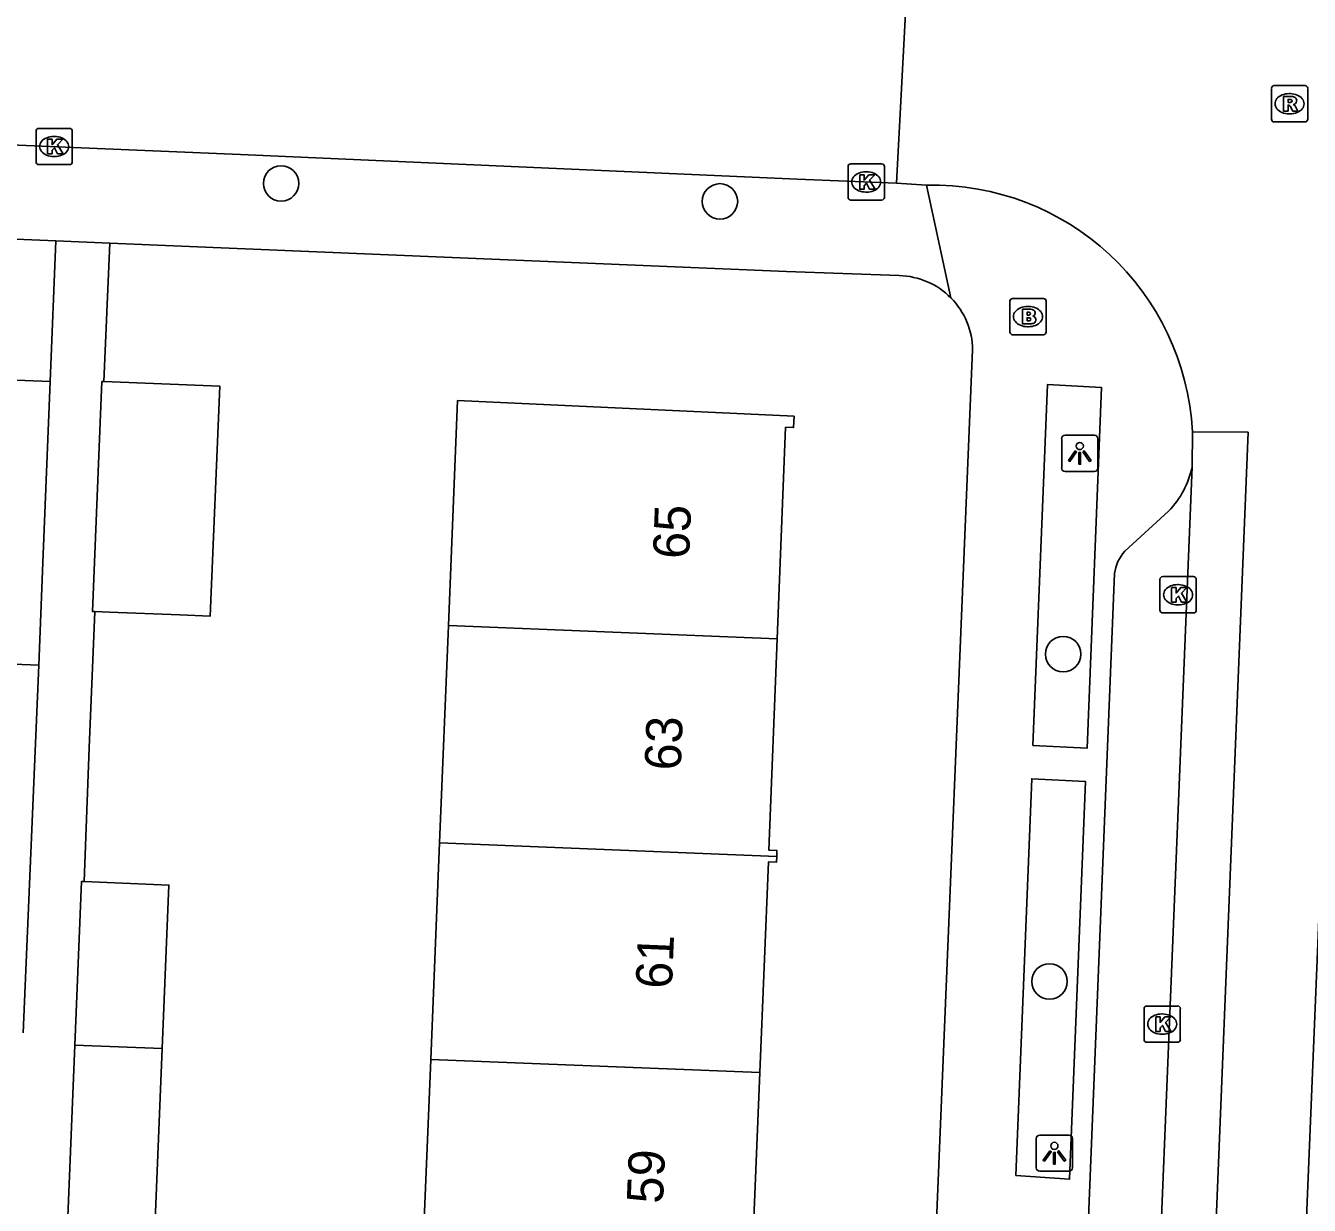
# Model space of a CAD drawing. Extents: x 160732 to 162105, y 387428 to 388479.
# Drawn here: x 161747.08 to 161782.5, y 387970.57 to 388003.13 of the extents above; entities that cross this region are included whole.
import ezdxf

# ---------------------------------------------------------------- set-up
doc = ezdxf.new("R2010")
doc.units = 0
for name, color, linetype in [('IMGEO_Boom', 7, 'Continuous'), ('IMGEO_Brandkraan', 7, 'Continuous'), ('IMGEO_Kolk', 7, 'Continuous'), ('IMGEO_Lichtpunt', 7, 'Continuous'), ('IMGEO_Pand', 7, 'Continuous'), ('IMGEO_Pand_nummerreeks', 7, 'Continuous'), ('IMGEO_Rijbaan_lokaal_gesloten', 7, 'Continuous'), ('IMGEO_Rijbaan_lokaal_open', 7, 'Continuous'), ('IMGEO_Rioolput', 7, 'Continuous'), ('IMGEO_Voetpad_open', 7, 'Continuous')]:
    doc.layers.add(name, color=color, linetype=linetype)

msp = doc.modelspace()

# ---------------------------------------------------------------- linework, layer by layer
at = {"layer": 'IMGEO_Boom'}
for centre in [(161754.129, 387998.776), (161766.24, 387998.28), (161775.711, 387985.783), (161775.333, 387976.748)]:
    msp.add_circle(centre, 0.489, dxfattribs=at)
at = {"layer": 'IMGEO_Brandkraan'}
for p, q in [((161774.24, 387994.674), (161774.24, 387995.526)), ((161774.315, 387995.6), (161775.167, 387995.6)), ((161774.728, 387995.38), (161774.753, 387995.38)), ((161775.241, 387995.526), (161775.241, 387994.674)), ((161774.751, 387994.82), (161774.726, 387994.82)), ((161775.167, 387994.6), (161774.315, 387994.6))]:
    msp.add_line(p, q, dxfattribs=at)
for points in [[(161774.24, 387994.674), (161774.24, 387995.526)], [(161774.315, 387995.6), (161775.167, 387995.6)], [(161775.241, 387995.526), (161775.241, 387994.674)], [(161774.588, 387995.3), (161774.588, 387994.9), (161774.801, 387994.9)], [(161774.819, 387995.3), (161774.588, 387995.3)], [(161774.767, 387995.219), (161774.713, 387995.219), (161774.713, 387995.143)], [(161774.713, 387995.143), (161774.766, 387995.143)], [(161774.775, 387995.067), (161774.713, 387995.067), (161774.713, 387994.986)], [(161774.713, 387994.986), (161774.775, 387994.986)], [(161775.167, 387994.6), (161774.315, 387994.6)]]:
    msp.add_lwpolyline(points, dxfattribs=at)
for centre, radius, start, end in [((161774.317, 387995.524), 0.0765, 91.552, 178.448), ((161774.317, 387995.524), 0.0765, 91.552, 178.448), ((161775.165, 387995.524), 0.0765, 1.552, 88.448), ((161775.165, 387995.524), 0.0765, 1.552, 88.448), ((161774.768, 387995.181), 0.0379, 267.8285, 90.9355), ((161774.776, 387995.026), 0.0404, 269.8759, 90.5077), ((161774.823, 387995.155), 0.145, 59.4692, 91.5367), ((161774.848, 387995.202), 0.0922, 285.5137, 58.1501), ((161774.853, 387995.01), 0.105, 301.3115, 78.989), ((161774.317, 387994.676), 0.0765, 181.552, 268.448), ((161774.317, 387994.676), 0.0765, 181.552, 268.448), ((161774.807, 387995.151), 0.251, 268.6676, 293.5347), ((161775.165, 387994.676), 0.0765, 271.552, 358.448), ((161775.165, 387994.676), 0.0765, 271.552, 358.448)]:
    msp.add_arc(centre, radius, start, end, dxfattribs=at)
for centre, major_axis, ratio, start_param, end_param in [((161774.727, 387995.1), (-0.387, 0.002), 0.722429, 4.712389, 7.853982), ((161774.752, 387995.1), (-0.39, 0.002), 0.717154, 1.570796, 4.712389)]:
    msp.add_ellipse(centre, major_axis=major_axis, ratio=ratio, start_param=start_param, end_param=end_param, dxfattribs=at)
at = {"layer": 'IMGEO_Kolk'}
for p, q in [((161747.441, 388000.294), (161748.293, 388000.294)), ((161747.366, 387999.368), (161747.366, 388000.22)), ((161747.854, 388000.074), (161747.879, 388000.074)), ((161748.367, 388000.22), (161748.367, 387999.368)), ((161748.293, 387999.294), (161747.441, 387999.294)), ((161747.877, 387999.514), (161747.852, 387999.514)), ((161769.775, 387998.39), (161769.775, 387999.242)), ((161769.85, 387999.316), (161770.702, 387999.316)), ((161770.776, 387999.242), (161770.776, 387998.39)), ((161770.263, 387999.096), (161770.288, 387999.096)), ((161770.286, 387998.536), (161770.261, 387998.536)), ((161770.702, 387998.316), (161769.85, 387998.316)), ((161778.457, 387987.921), (161779.309, 387987.921)), ((161778.382, 387986.995), (161778.382, 387987.847)), ((161778.87, 387987.701), (161778.895, 387987.701)), ((161779.383, 387987.847), (161779.383, 387986.995)), ((161779.309, 387986.921), (161778.457, 387986.921)), ((161778.893, 387987.141), (161778.868, 387987.141)), ((161777.943, 387975.144), (161777.943, 387975.996)), ((161778.018, 387976.07), (161778.87, 387976.07)), ((161778.431, 387975.85), (161778.456, 387975.85)), ((161778.944, 387975.996), (161778.944, 387975.144)), ((161778.454, 387975.29), (161778.429, 387975.29)), ((161778.87, 387975.07), (161778.018, 387975.07))]:
    msp.add_line(p, q, dxfattribs=at)
for points in [[(161747.441, 388000.294), (161748.293, 388000.294)], [(161747.366, 387999.368), (161747.366, 388000.22)], [(161747.687, 387999.994), (161747.81, 387999.994), (161747.81, 387999.843), (161747.94, 387999.994), (161748.104, 387999.994), (161747.958, 387999.843), (161748.111, 387999.594), (161747.959, 387999.594), (161747.874, 387999.758), (161747.81, 387999.691), (161747.81, 387999.594), (161747.687, 387999.594), (161747.687, 387999.994)], [(161748.367, 388000.22), (161748.367, 387999.368)], [(161748.293, 387999.294), (161747.441, 387999.294)], [(161769.775, 387998.39), (161769.775, 387999.242)], [(161769.85, 387999.316), (161770.702, 387999.316)], [(161770.776, 387999.242), (161770.776, 387998.39)], [(161770.096, 387999.016), (161770.219, 387999.016), (161770.219, 387998.865), (161770.349, 387999.016), (161770.513, 387999.016), (161770.367, 387998.865), (161770.52, 387998.616), (161770.368, 387998.616), (161770.283, 387998.78), (161770.219, 387998.713), (161770.219, 387998.616), (161770.096, 387998.616), (161770.096, 387999.016)], [(161770.702, 387998.316), (161769.85, 387998.316)], [(161778.457, 387987.921), (161779.309, 387987.921)], [(161778.382, 387986.995), (161778.382, 387987.847)], [(161778.703, 387987.621), (161778.826, 387987.621), (161778.826, 387987.47), (161778.956, 387987.621), (161779.12, 387987.621), (161778.974, 387987.47), (161779.127, 387987.221), (161778.975, 387987.221), (161778.89, 387987.385), (161778.826, 387987.318), (161778.826, 387987.221), (161778.703, 387987.221), (161778.703, 387987.621)], [(161779.383, 387987.847), (161779.383, 387986.995)], [(161779.309, 387986.921), (161778.457, 387986.921)], [(161777.943, 387975.144), (161777.943, 387975.996)], [(161778.018, 387976.07), (161778.87, 387976.07)], [(161778.944, 387975.996), (161778.944, 387975.144)], [(161778.264, 387975.77), (161778.387, 387975.77), (161778.387, 387975.619), (161778.517, 387975.77), (161778.681, 387975.77), (161778.535, 387975.619), (161778.688, 387975.37), (161778.536, 387975.37), (161778.451, 387975.534), (161778.387, 387975.467), (161778.387, 387975.37), (161778.264, 387975.37), (161778.264, 387975.77)], [(161778.87, 387975.07), (161778.018, 387975.07)]]:
    msp.add_lwpolyline(points, dxfattribs=at)
for centre, start, end in [((161747.443, 388000.218), 91.552, 178.448), ((161747.443, 388000.218), 91.552, 178.448), ((161748.291, 388000.218), 1.552, 88.448), ((161748.291, 388000.218), 1.552, 88.448), ((161747.443, 387999.37), 181.552, 268.448), ((161747.443, 387999.37), 181.552, 268.448), ((161748.291, 387999.37), 271.552, 358.448), ((161748.291, 387999.37), 271.552, 358.448), ((161769.852, 387999.24), 91.552, 178.448), ((161769.852, 387999.24), 91.552, 178.448), ((161770.7, 387999.24), 1.552, 88.448), ((161770.7, 387999.24), 1.552, 88.448), ((161769.852, 387998.392), 181.552, 268.448), ((161769.852, 387998.392), 181.552, 268.448), ((161770.7, 387998.392), 271.552, 358.448), ((161770.7, 387998.392), 271.552, 358.448), ((161778.459, 387987.845), 91.552, 178.448), ((161778.459, 387987.845), 91.552, 178.448), ((161779.307, 387987.845), 1.552, 88.448), ((161779.307, 387987.845), 1.552, 88.448), ((161778.459, 387986.997), 181.552, 268.448), ((161778.459, 387986.997), 181.552, 268.448), ((161779.307, 387986.997), 271.552, 358.448), ((161779.307, 387986.997), 271.552, 358.448), ((161778.02, 387975.994), 91.552, 178.448), ((161778.02, 387975.994), 91.552, 178.448), ((161778.868, 387975.994), 1.552, 88.448), ((161778.868, 387975.994), 1.552, 88.448), ((161778.02, 387975.146), 181.552, 268.448), ((161778.02, 387975.146), 181.552, 268.448), ((161778.868, 387975.146), 271.552, 358.448), ((161778.868, 387975.146), 271.552, 358.448)]:
    msp.add_arc(centre, 0.0765, start, end, dxfattribs=at)
for centre, major_axis, ratio, start_param, end_param in [((161747.853, 387999.794), (-0.387, 0.002), 0.722429, 4.712389, 7.853982), ((161747.878, 387999.794), (-0.39, 0.002), 0.717154, 1.570796, 4.712389), ((161770.262, 387998.816), (-0.387, 0.002), 0.722429, 4.712389, 7.853982), ((161770.287, 387998.816), (-0.39, 0.002), 0.717154, 1.570796, 4.712389), ((161778.869, 387987.421), (-0.387, 0.002), 0.722429, 4.712389, 7.853982), ((161778.894, 387987.421), (-0.39, 0.002), 0.717154, 1.570796, 4.712389), ((161778.43, 387975.57), (-0.387, 0.002), 0.722429, 4.712389, 7.853982), ((161778.455, 387975.57), (-0.39, 0.002), 0.717154, 1.570796, 4.712389)]:
    msp.add_ellipse(centre, major_axis=major_axis, ratio=ratio, start_param=start_param, end_param=end_param, dxfattribs=at)
at = {"layer": 'IMGEO_Lichtpunt'}
for p, q in [((161776.572, 387991.824), (161775.764, 387991.824)), ((161776.572, 387991.824), (161775.764, 387991.824)), ((161775.67, 387991.729), (161775.67, 387990.922)), ((161775.67, 387991.729), (161775.67, 387990.922)), ((161776.666, 387990.922), (161776.666, 387991.729)), ((161776.666, 387990.922), (161776.666, 387991.729)), ((161775.764, 387990.828), (161776.572, 387990.828)), ((161775.764, 387990.828), (161776.572, 387990.828)), ((161774.969, 387972.411), (161774.969, 387971.604)), ((161774.969, 387972.411), (161774.969, 387971.604)), ((161775.871, 387972.506), (161775.063, 387972.506)), ((161775.871, 387972.506), (161775.063, 387972.506)), ((161775.965, 387971.604), (161775.965, 387972.411)), ((161775.965, 387971.604), (161775.965, 387972.411)), ((161775.063, 387971.51), (161775.871, 387971.51)), ((161775.063, 387971.51), (161775.871, 387971.51))]:
    msp.add_line(p, q, dxfattribs=at)
for points in [[(161776.044, 387991.393), (161776.083, 387991.365), (161775.895, 387991.103), (161775.857, 387991.13), (161776.044, 387991.393)], [(161776.146, 387991.345), (161776.193, 387991.345), (161776.193, 387991.023), (161776.146, 387991.023), (161776.146, 387991.345)], [(161776.256, 387991.365), (161776.294, 387991.392), (161776.481, 387991.13), (161776.442, 387991.102), (161776.256, 387991.365)], [(161775.343, 387972.075), (161775.382, 387972.047), (161775.194, 387971.785), (161775.156, 387971.812), (161775.343, 387972.075)], [(161775.445, 387972.027), (161775.492, 387972.027), (161775.492, 387971.705), (161775.445, 387971.705), (161775.445, 387972.027)], [(161775.555, 387972.047), (161775.593, 387972.074), (161775.78, 387971.812), (161775.741, 387971.784), (161775.555, 387972.047)]]:
    msp.add_lwpolyline(points, dxfattribs=at)
for centre in [(161776.169, 387991.527), (161775.468, 387972.209)]:
    msp.add_circle(centre, 0.0994, dxfattribs=at)
for centre, start, end in [((161775.764, 387991.729), 90, 180), ((161775.764, 387991.729), 90, 180), ((161776.572, 387991.729), 0, 90), ((161776.572, 387991.729), 0, 90), ((161775.764, 387990.922), 180, 270), ((161775.764, 387990.922), 180, 270), ((161776.572, 387990.922), 270, 0), ((161776.572, 387990.922), 270, 360), ((161775.063, 387972.411), 90, 180), ((161775.063, 387972.411), 90, 180), ((161775.871, 387972.411), 0, 90), ((161775.871, 387972.411), 0, 90), ((161775.063, 387971.604), 180, 270), ((161775.063, 387971.604), 180, 270), ((161775.871, 387971.604), 270, 0), ((161775.871, 387971.604), 270, 360)]:
    msp.add_arc(centre, 0.0946, start, end, dxfattribs=at)
at = {"layer": 'IMGEO_Pand'}
for points in [[(161741.416, 387993.554), (161747.753, 387993.307)], [(161747.753, 387993.307), (161747.558, 387988.311), (161747.448, 387985.481)], [(161748.985, 387986.96), (161748.924, 387986.962), (161749.183, 387993.307), (161749.239, 387993.305)], [(161749.239, 387993.305), (161752.435, 387993.177), (161752.175, 387986.832), (161751.338, 387986.865), (161749.392, 387986.943), (161748.985, 387986.96)], [(161758.746, 387986.569), (161759, 387992.779), (161768.285, 387992.351), (161768.272, 387992.034), (161768.053, 387992.044), (161767.823, 387986.206)], [(161758.502, 387980.572), (161758.746, 387986.569)], [(161758.746, 387986.569), (161767.823, 387986.206)], [(161767.823, 387986.206), (161767.593, 387980.368), (161767.812, 387980.358), (161767.805, 387980.199)], [(161747.448, 387985.481), (161741.11, 387985.728)], [(161758.258, 387974.597), (161758.502, 387980.572)], [(161767.805, 387980.199), (161758.502, 387980.572)], [(161767.805, 387980.199), (161767.799, 387980.04), (161767.58, 387980.05), (161767.339, 387974.233)], [(161748.434, 387974.993), (161748.619, 387979.506), (161748.69, 387979.503)], [(161748.69, 387979.503), (161751.033, 387979.409), (161750.848, 387974.896)], [(161748.327, 387970.25), (161748.24, 387970.253), (161748.434, 387974.993)], [(161750.848, 387974.896), (161750.655, 387970.157), (161748.327, 387970.25)], [(161748.434, 387974.993), (161750.848, 387974.896)], [(161758.014, 387968.619), (161758.258, 387974.597)], [(161767.339, 387974.233), (161758.258, 387974.597)], [(161767.339, 387974.233), (161767.097, 387968.415), (161767.316, 387968.406), (161767.31, 387968.247)]]:
    msp.add_lwpolyline(points, dxfattribs=at)
at = {"layer": 'IMGEO_Rijbaan_lokaal_gesloten'}
for points in [[(161771.481, 388005.759), (161771.111, 387998.783)], [(161771.935, 387998.725), (161771.111, 387998.783)], [(161782.134, 387926.487), (161780.669, 387926.538), (161782.239, 387965.763), (161783.394, 387993.619), (161784.876, 387993.59)], [(161779.276, 387991.923), (161780.816, 387991.905), (161779.002, 387947.26), (161777.46, 387947.316)], [(161779.268, 387990.951), (161779.276, 387991.923)], [(161777.715, 387952.878), (161779.268, 387990.951)]]:
    msp.add_lwpolyline(points, dxfattribs=at)
msp.add_arc((161772.11, 387991.551), 7.176, 2.9677, 91.3973, dxfattribs=at)
at = {"layer": 'IMGEO_Rijbaan_lokaal_open'}
msp.add_lwpolyline([(161771.111, 387998.783), (161768.366, 387998.89), (161753.012, 387999.577), (161748.616, 387999.762), (161742.974, 388000), (161719.685, 388000.981)], dxfattribs=at)
at = {"layer": 'IMGEO_Rioolput'}
for p, q in [((161781.458, 388000.548), (161781.458, 388001.4)), ((161781.533, 388001.474), (161782.385, 388001.474)), ((161782.459, 388001.4), (161782.459, 388000.548)), ((161781.946, 388001.254), (161781.971, 388001.254)), ((161781.969, 388000.694), (161781.944, 388000.694)), ((161782.385, 388000.474), (161781.533, 388000.474))]:
    msp.add_line(p, q, dxfattribs=at)
for points in [[(161781.458, 388000.548), (161781.458, 388001.4)], [(161781.533, 388001.474), (161782.385, 388001.474)], [(161782.459, 388001.4), (161782.459, 388000.548)], [(161782.047, 388001.172), (161781.795, 388001.174), (161781.795, 388000.774)], [(161781.973, 388001.093), (161781.919, 388001.093), (161781.919, 388001.012)], [(161781.919, 388001.012), (161781.971, 388001.012)], [(161781.795, 388000.774), (161781.919, 388000.774), (161781.919, 388000.936), (161781.93, 388000.936)], [(161781.977, 388000.907), (161782.048, 388000.774), (161782.188, 388000.774), (161782.123, 388000.9)], [(161782.385, 388000.474), (161781.533, 388000.474)]]:
    msp.add_lwpolyline(points, dxfattribs=at)
for centre, radius, start, end in [((161781.535, 388001.398), 0.0765, 91.552, 178.448), ((161781.535, 388001.398), 0.0765, 91.552, 178.448), ((161782.383, 388001.398), 0.0765, 1.552, 88.448), ((161782.383, 388001.398), 0.0765, 1.552, 88.448), ((161781.955, 388001.201), 0.19, 274.7715, 282.9687), ((161781.979, 388000.997), 0.0964, 77.0061, 93.1865), ((161781.993, 388001.054), 0.0378, 276.6634, 79.6772), ((161782.046, 388001.062), 0.109, 350.3612, 89.416), ((161782.044, 388001.062), 0.112, 277.5842, 350.9817), ((161781.929, 388000.883), 0.0533, 26.0293, 88.6989), ((161782.028, 388000.847), 0.108, 29.5134, 73.7905), ((161781.535, 388000.55), 0.0765, 181.552, 268.448), ((161781.535, 388000.55), 0.0765, 181.552, 268.448), ((161782.383, 388000.55), 0.0765, 271.552, 358.448), ((161782.383, 388000.55), 0.0765, 271.552, 358.448)]:
    msp.add_arc(centre, radius, start, end, dxfattribs=at)
for centre, major_axis, ratio, start_param, end_param in [((161781.945, 388000.974), (-0.387, 0.002), 0.722429, 4.712389, 7.853982), ((161781.97, 388000.974), (-0.39, 0.002), 0.717154, 1.570796, 4.712389)]:
    msp.add_ellipse(centre, major_axis=major_axis, ratio=ratio, start_param=start_param, end_param=end_param, dxfattribs=at)
at = {"layer": 'IMGEO_Voetpad_open'}
for points in [[(161710.197, 387994.769), (161710.352, 387998.755), (161712.075, 387998.688), (161747.915, 387997.187)], [(161772.614, 387995.617), (161771.935, 387998.725)], [(161747.915, 387997.187), (161747.753, 387993.307)], [(161749.399, 387997.125), (161747.915, 387997.187)], [(161749.239, 387993.305), (161749.399, 387997.125)], [(161749.399, 387997.125), (161768.072, 387996.343), (161771.187, 387996.23)], [(161771.216, 387945.869), (161773.211, 387994.183)], [(161774.871, 387983.262), (161775.281, 387993.226), (161776.767, 387993.144), (161776.372, 387983.183), (161774.871, 387983.262)], [(161777.413, 387988.627), (161778.62, 387989.729)], [(161775.838, 387956.093), (161777.128, 387988.004)], [(161748.69, 387979.503), (161748.835, 387983.196), (161748.985, 387986.96)], [(161747.448, 387985.481), (161747.012, 387975.332)], [(161774.408, 387971.391), (161774.842, 387982.342), (161776.328, 387982.267), (161775.886, 387971.286), (161774.408, 387971.391)]]:
    msp.add_lwpolyline(points, dxfattribs=at)
for centre, radius, start, end in [((161771.146, 387994.166), 2.064, 44.6516, 88.8544), ((161771.139, 387994.162), 2.072, 0.5871, 44.6186), ((161776.87, 387991.44), 2.447, 315.647, 348.4809), ((161778.27, 387987.858), 1.151, 138.1086, 172.7267)]:
    msp.add_arc(centre, radius, start, end, dxfattribs=at)

# ---------------------------------------------------------------- texts
at = {"layer": 'IMGEO_Pand_nummerreeks'}
for s, rotation, p in [('65', 87.743, (161765.387, 387988.399)), ('63', 87.743, (161765.157, 387982.561)), ('61', 87.6241, (161764.912, 387976.534)), ('59', 87.6241, (161764.665, 387970.603))]:
    msp.add_text(s, height=1, rotation=rotation, dxfattribs=at).set_placement(p)

doc.saveas('drawing.dxf')
